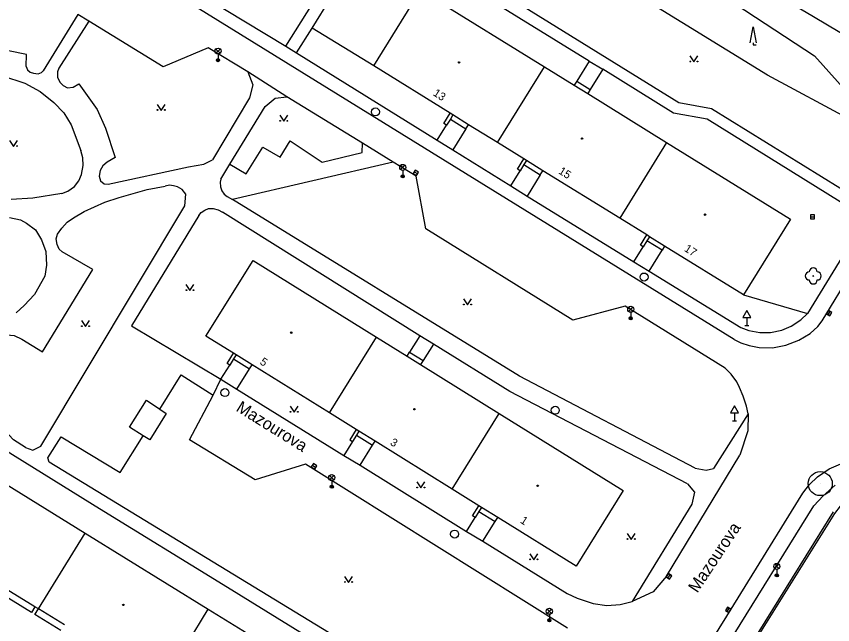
# Model space of a CAD drawing. Extents: x -598341 to -594502, y -1162301 to -1161406.
# Drawn here: x -594705.4 to -594603.5, y -1161636.7 to -1161560.7 of the extents above; entities that cross this region are included whole.
import ezdxf

# ---------------------------------------------------------------- set-up
doc = ezdxf.new("R2010")
doc.units = 0
for name, color, linetype in [('Vrstva 1', 7, 'Continuous'), ('Vrstva 10', 7, 'Continuous'), ('Vrstva 11', 7, 'Continuous'), ('Vrstva 22', 7, 'Continuous'), ('Vrstva 23', 7, 'Continuous'), ('Vrstva 27', 7, 'Continuous'), ('Vrstva 33', 7, 'Continuous'), ('Vrstva 34', 7, 'Continuous'), ('Vrstva 36', 7, 'Continuous'), ('Vrstva 39', 7, 'Continuous'), ('Vrstva 46', 7, 'Continuous'), ('Vrstva 49', 7, 'Continuous'), ('Vrstva 5', 7, 'Continuous'), ('Vrstva 7', 7, 'Continuous')]:
    doc.layers.add(name, color=color, linetype=linetype)

msp = doc.modelspace()

# ---------------------------------------------------------------- linework, layer by layer
at = {"layer": 'Vrstva 1'}
for radius in [1.5, 0.002]:
    msp.add_circle((-594605.04, -1161619.06), radius, dxfattribs=at)
at = {"layer": 'Vrstva 10'}
for p, q in [((-594696.38, -1161561.29), (-594697.74, -1161560.45)), ((-594687.09, -1161567.01), (-594696.38, -1161561.29)), ((-594681.48, -1161564.63), (-594687.09, -1161567.01)), ((-594676.51, -1161567.6), (-594681.48, -1161564.63)), ((-594671.65, -1161570.73), (-594676.51, -1161567.6)), ((-594662.18, -1161576.55), (-594671.65, -1161570.73)), ((-594658.37, -1161578.89), (-594662.18, -1161576.55)), ((-594655.48, -1161580.66), (-594658.37, -1161578.89)), ((-594654.29, -1161587.23), (-594655.48, -1161580.66)), ((-594604.82, -1161598.74), (-594595.14, -1161582.79)), ((-594635.95, -1161598.62), (-594654.29, -1161587.23)), ((-594629.4, -1161596.9), (-594635.95, -1161598.62)), ((-594616.91, -1161604.64), (-594629.4, -1161596.9)), ((-594616.18, -1161605.37), (-594616.91, -1161604.64)), ((-594615.45, -1161606.33), (-594616.18, -1161605.37)), ((-594680.83, -1161608.02), (-594679.87, -1161606.02)), ((-594679.87, -1161606.02), (-594677.89, -1161607.27)), ((-594615.13, -1161607.04), (-594615.45, -1161606.33)), ((-594677.89, -1161607.27), (-594664.52, -1161615.53)), ((-594614.66, -1161608.13), (-594615.13, -1161607.04)), ((-594683.79, -1161613.59), (-594680.83, -1161608.02)), ((-594614.27, -1161609.37), (-594614.66, -1161608.13)), ((-594614.06, -1161610.36), (-594614.27, -1161609.37)), ((-594675.6, -1161618.6), (-594683.79, -1161613.59)), ((-594664.52, -1161615.53), (-594662.5, -1161616.77)), ((-594624.25, -1161630.61), (-594615.09, -1161615.52)), ((-594669.31, -1161616.61), (-594675.6, -1161618.6)), ((-594636.59, -1161637.1), (-594669.31, -1161616.61)), ((-594662.5, -1161616.77), (-594649.2, -1161625.02)), ((-594649.2, -1161625.02), (-594647.16, -1161626.26)), ((-594647.16, -1161626.26), (-594636.63, -1161632.77)), ((-594636.63, -1161632.77), (-594635.38, -1161633.37)), ((-594635.38, -1161633.37), (-594633.41, -1161634.04)), ((-594633.41, -1161634.04), (-594631.67, -1161634.27)), ((-594631.67, -1161634.27), (-594630.04, -1161634.16)), ((-594630.04, -1161634.16), (-594628.54, -1161633.77))]:
    msp.add_line(p, q, dxfattribs=at)
for points in [[(-594615.8, -1161601.07), (-594662.39, -1161572.26), (-594719.72, -1161536.81), (-594769.96, -1161505.71), (-594771.32, -1161504.52)], [(-594650.57, -1161533.78), (-594635.46, -1161543.14), (-594620.79, -1161551.86), (-594605.87, -1161560.69), (-594596.23, -1161566.45)], [(-594615.8, -1161601.07), (-594614.95, -1161601.46), (-594613.92, -1161601.81), (-594612.66, -1161602.06), (-594611.02, -1161602.09), (-594609.32, -1161601.78), (-594607.72, -1161601.15), (-594606.32, -1161600.29), (-594605.36, -1161599.42), (-594604.82, -1161598.74)], [(-594614.06, -1161610.36), (-594614.1, -1161612.47), (-594615.09, -1161615.52)], [(-594607.21, -1161620.27), (-594606.37, -1161619.15), (-594605.39, -1161618.21), (-594603.92, -1161617.19), (-594602.48, -1161616.6), (-594600.98, -1161616.25), (-594599.3, -1161616.14), (-594597.41, -1161616.49), (-594596.39, -1161616.88), (-594595.47, -1161617.34)], [(-594643.03, -1161677.94), (-594635.6, -1161665.99), (-594616.72, -1161635.63), (-594607.21, -1161620.27)], [(-594624.25, -1161630.61), (-594625.92, -1161632.58), (-594628.54, -1161633.77)]]:
    msp.add_lwpolyline(points, dxfattribs=at)
at = {"layer": 'Vrstva 11'}
for p, q in [((-594671.79, -1161564.42), (-594662.94, -1161550.35)), ((-594633.91, -1161566.29), (-594659.45, -1161550.47)), ((-594668.5, -1161562.18), (-594661.65, -1161551.17)), ((-594687.86, -1161554.66), (-594671.79, -1161564.42)), ((-594697.74, -1161560.45), (-594702.09, -1161567.51)), ((-594696.38, -1161561.29), (-594700.1, -1161567.15)), ((-594670.42, -1161565.26), (-594668.5, -1161562.18)), ((-594660.8, -1161566.89), (-594668.5, -1161562.18)), ((-594671.79, -1161564.42), (-594670.42, -1161565.26)), ((-594670.42, -1161565.26), (-594652.87, -1161576.17)), ((-594633.91, -1161566.29), (-594635.45, -1161568.78)), ((-594633.91, -1161566.29), (-594632.2, -1161567.3)), ((-594632.2, -1161567.3), (-594633.76, -1161569.83)), ((-594635.45, -1161568.78), (-594635.77, -1161569.29)), ((-594635.45, -1161568.78), (-594633.76, -1161569.83)), ((-594633.76, -1161569.83), (-594634.08, -1161570.34)), ((-594678.76, -1161579.17), (-594674.35, -1161571.94)), ((-594650.91, -1161573.01), (-594651.23, -1161573.52)), ((-594698.56, -1161574.26), (-594697.36, -1161577.45)), ((-594651.23, -1161573.52), (-594651.7, -1161574.28)), ((-594651.23, -1161573.52), (-594649.28, -1161574.73)), ((-594649.28, -1161574.73), (-594648.96, -1161574.22)), ((-594652.87, -1161576.17), (-594651.7, -1161574.28)), ((-594649.28, -1161574.73), (-594650.92, -1161577.38)), ((-594652.87, -1161576.17), (-594650.92, -1161577.38)), ((-594650.92, -1161577.38), (-594643.68, -1161581.86)), ((-594679.9, -1161581.04), (-594678.76, -1161579.17)), ((-594658.37, -1161578.89), (-594678.43, -1161583.58)), ((-594642.04, -1161579.21), (-594642.51, -1161579.98)), ((-594641.72, -1161578.7), (-594642.04, -1161579.21)), ((-594642.04, -1161579.21), (-594640, -1161580.48)), ((-594643.68, -1161581.86), (-594642.51, -1161579.98)), ((-594640, -1161580.48), (-594639.68, -1161579.97)), ((-594640, -1161580.48), (-594641.64, -1161583.13)), ((-594643.68, -1161581.86), (-594641.64, -1161583.13)), ((-594641.64, -1161583.13), (-594628.32, -1161591.35)), ((-594655.04, -1161600.58), (-594679.67, -1161585.16)), ((-594599.93, -1161586.82), (-594606.65, -1161597.8)), ((-594626.37, -1161588.21), (-594626.69, -1161588.72)), ((-594628.32, -1161591.35), (-594627.16, -1161589.48)), ((-594626.69, -1161588.72), (-594627.16, -1161589.48)), ((-594624.8, -1161589.89), (-594626.69, -1161588.72)), ((-594624.48, -1161589.38), (-594624.8, -1161589.89)), ((-594626.42, -1161592.51), (-594624.8, -1161589.89)), ((-594628.32, -1161591.35), (-594626.42, -1161592.51)), ((-594626.42, -1161592.51), (-594614.95, -1161599.56)), ((-594614.61, -1161595.49), (-594606.65, -1161597.8)), ((-594655.04, -1161600.58), (-594656.32, -1161602.63)), ((-594653.35, -1161601.63), (-594655.04, -1161600.58)), ((-594653.35, -1161601.63), (-594654.63, -1161603.68)), ((-594656.63, -1161603.14), (-594656.32, -1161602.63)), ((-594656.32, -1161602.63), (-594654.63, -1161603.68)), ((-594678.3, -1161603.49), (-594678.77, -1161604.26)), ((-594677.98, -1161602.98), (-594678.3, -1161603.49)), ((-594678.3, -1161603.49), (-594676.31, -1161604.73)), ((-594654.63, -1161603.68), (-594654.94, -1161604.19)), ((-594679.87, -1161606.02), (-594678.77, -1161604.26)), ((-594677.89, -1161607.27), (-594676.31, -1161604.73)), ((-594676.31, -1161604.73), (-594675.99, -1161604.22)), ((-594614.06, -1161610.36), (-594618.37, -1161617.18)), ((-594662.64, -1161612.51), (-594662.96, -1161613.02)), ((-594663.44, -1161613.79), (-594664.52, -1161615.53)), ((-594662.96, -1161613.02), (-594663.44, -1161613.79)), ((-594662.96, -1161613.02), (-594660.95, -1161614.27)), ((-594660.95, -1161614.27), (-594660.63, -1161613.76)), ((-594662.5, -1161616.77), (-594660.95, -1161614.27)), ((-594603.17, -1161619.26), (-594604.69, -1161620.57)), ((-594604.69, -1161620.57), (-594605.85, -1161621.82)), ((-594647.34, -1161622.03), (-594647.66, -1161622.54)), ((-594629.19, -1161659.47), (-594605.85, -1161621.82)), ((-594621.09, -1161621.63), (-594628.54, -1161633.77)), ((-594647.66, -1161622.54), (-594648.13, -1161623.3)), ((-594647.66, -1161622.54), (-594645.63, -1161623.8)), ((-594649.2, -1161625.02), (-594648.13, -1161623.3)), ((-594647.16, -1161626.26), (-594645.63, -1161623.8)), ((-594645.63, -1161623.8), (-594645.31, -1161623.29)), ((-594703.12, -1161634.44), (-594709.42, -1161630.56)), ((-594699.43, -1161636.71), (-594702.67, -1161634.71))]:
    msp.add_line(p, q, dxfattribs=at)
for points in [[(-594598.15, -1161583.69), (-594598.66, -1161583.87), (-594599.29, -1161583.9), (-594600.32, -1161583.57), (-594618.64, -1161572.24), (-594622.7, -1161571.51), (-594660.44, -1161548.1), (-594663.64, -1161546.13)], [(-594704.2, -1161566.94), (-594704.14, -1161565.46), (-594708.88, -1161564.48), (-594711.39, -1161564.42), (-594714.58, -1161564.68), (-594714.53, -1161565.54)], [(-594704.2, -1161566.94), (-594704.02, -1161567.39), (-594703.68, -1161567.66), (-594703.27, -1161567.79), (-594702.68, -1161567.85), (-594702.29, -1161567.7), (-594702.09, -1161567.51)], [(-594709.36, -1161567.77), (-594707.17, -1161568.1), (-594704.38, -1161569.05), (-594702.46, -1161570.09), (-594700.74, -1161571.46)], [(-594700.1, -1161567.15), (-594700.27, -1161567.64), (-594700.29, -1161568.27), (-594700.01, -1161568.92), (-594699.59, -1161569.34), (-594699.05, -1161569.6), (-594698.31, -1161569.54)], [(-594676.51, -1161567.6), (-594675.9, -1161569.25), (-594676.29, -1161570.88), (-594680.94, -1161578.62)], [(-594601, -1161584.82), (-594619.17, -1161573.55), (-594623.36, -1161572.79), (-594632.2, -1161567.3)], [(-594698.31, -1161569.54), (-594697.6, -1161569.13), (-594695.34, -1161572.31), (-594694.31, -1161574.64), (-594693.09, -1161578.32), (-594694.08, -1161578.89)], [(-594674.35, -1161571.94), (-594673.12, -1161570.9), (-594671.65, -1161570.73)], [(-594700.74, -1161571.46), (-594699.49, -1161572.75), (-594698.56, -1161574.26)], [(-594651.7, -1161574.28), (-594652.04, -1161574.08), (-594651.25, -1161572.8)], [(-594678.76, -1161579.17), (-594676.71, -1161580.35), (-594674.65, -1161577.01), (-594672.48, -1161578.26), (-594671.23, -1161576.24), (-594667.22, -1161578.9), (-594662.26, -1161577.69), (-594662.18, -1161576.55)], [(-594699.75, -1161582.82), (-594698.99, -1161582.53), (-594698.17, -1161581.96), (-594697.63, -1161581.23), (-594697.3, -1161580.44), (-594697.09, -1161579.34), (-594697.11, -1161578.38), (-594697.36, -1161577.45)], [(-594694.08, -1161578.89), (-594694.61, -1161579.36), (-594694.96, -1161579.93), (-594695.1, -1161580.64), (-594694.92, -1161581.24), (-594694.47, -1161581.61), (-594693.95, -1161581.66)], [(-594693.95, -1161581.66), (-594683.92, -1161579.49), (-594682, -1161579.15), (-594680.94, -1161578.62)], [(-594642.51, -1161579.98), (-594642.85, -1161579.76), (-594642.06, -1161578.49)], [(-594679.9, -1161581.04), (-594679.99, -1161581.4), (-594679.95, -1161581.98), (-594679.76, -1161582.49), (-594679.47, -1161582.91), (-594679.1, -1161583.21), (-594678.43, -1161583.58)], [(-594692.59, -1161583.3), (-594689.08, -1161582.32), (-594686.86, -1161581.9)], [(-594684.71, -1161582.33), (-594685.28, -1161582), (-594685.82, -1161581.86), (-594686.31, -1161581.79), (-594686.86, -1161581.9)], [(-594684.39, -1161584.37), (-594684.28, -1161582.91), (-594684.71, -1161582.33)], [(-594699.75, -1161582.82), (-594703.35, -1161583.4), (-594706.08, -1161583.58)], [(-594699.69, -1161590.11), (-594700.09, -1161589.75), (-594700.33, -1161589.2), (-594700.44, -1161588.49), (-594700.3, -1161587.88), (-594699.74, -1161587.14), (-594699.06, -1161586.41), (-594698.29, -1161585.84), (-594696.97, -1161585.08), (-594694.38, -1161583.9), (-594692.59, -1161583.3)], [(-594704.28, -1161614.56), (-594703.38, -1161614.86), (-594702.36, -1161614.37), (-594684.39, -1161584.37)], [(-594620.64, -1161617.11), (-594642.59, -1161605.65), (-594678.43, -1161583.58)], [(-594682.65, -1161585.57), (-594682.34, -1161585.18), (-594681.9, -1161584.89), (-594681.41, -1161584.71), (-594680.83, -1161584.68), (-594680.22, -1161584.85), (-594679.67, -1161585.16)], [(-594706.26, -1161585.8), (-594704.9, -1161586.12), (-594704.15, -1161586.52), (-594703.02, -1161587.37), (-594702.29, -1161588.61), (-594701.73, -1161590.06), (-594701.66, -1161591.77), (-594701.87, -1161593.13), (-594703.16, -1161595.43), (-594704.45, -1161596.8), (-594705.46, -1161597.71)], [(-594682.65, -1161585.57), (-594691.06, -1161599.36), (-594679.87, -1161606.02)], [(-594627.16, -1161589.48), (-594627.5, -1161589.27), (-594626.71, -1161588)], [(-594704.73, -1161601.03), (-594702.15, -1161602.58), (-594695.86, -1161592.3), (-594699.69, -1161590.11)], [(-594614.95, -1161599.56), (-594613.94, -1161599.94), (-594612.59, -1161600.2), (-594611.26, -1161600.17), (-594609.84, -1161599.89), (-594608.69, -1161599.4), (-594607.48, -1161598.59), (-594606.65, -1161597.8)], [(-594707.18, -1161600.52), (-594706.62, -1161600.47), (-594705.68, -1161600.57), (-594704.73, -1161601.03)], [(-594621.61, -1161619.07), (-594643.82, -1161607.55), (-594653.35, -1161601.63)], [(-594678.77, -1161604.26), (-594679.11, -1161604.04), (-594678.32, -1161602.77)], [(-594725.88, -1161603.11), (-594710.45, -1161612.63), (-594695.02, -1161622.15)], [(-594687.51, -1161609.74), (-594684.85, -1161605.48), (-594680.83, -1161608.02)], [(-594689.6, -1161613.07), (-594691.31, -1161612), (-594689.18, -1161608.63), (-594687.51, -1161609.74)], [(-594687.51, -1161609.74), (-594686.7, -1161610.29), (-594688.77, -1161613.59), (-594689.6, -1161613.07)], [(-594704.28, -1161614.56), (-594705.76, -1161613.59), (-594708.56, -1161610.63)], [(-594662.98, -1161612.3), (-594663.78, -1161613.58), (-594663.44, -1161613.79)], [(-594641.58, -1161652.81), (-594701.33, -1161616.37), (-594701.5, -1161615.85), (-594699.81, -1161613.21), (-594692.47, -1161617.66), (-594689.6, -1161613.07)], [(-594620.64, -1161617.11), (-594619.28, -1161617.37), (-594618.37, -1161617.18)], [(-594621.61, -1161619.07), (-594620.76, -1161620.11), (-594621.09, -1161621.63)], [(-594695.02, -1161622.15), (-594679.6, -1161631.67), (-594664.17, -1161641.18), (-594648.67, -1161650.75), (-594642.7, -1161654.64)], [(-594648.13, -1161623.3), (-594648.47, -1161623.09), (-594647.68, -1161621.82)]]:
    msp.add_lwpolyline(points, dxfattribs=at)
at = {"layer": 'Vrstva 22'}
msp.add_circle((-594605.91, -1161593.12), 0.05, dxfattribs=at)
for centre, start, end in [((-594605.91, -1161592.62), 0, 180), ((-594606.41, -1161593.12), 90, 270), ((-594605.91, -1161593.62), 180, 0), ((-594605.41, -1161593.12), 270, 90)]:
    msp.add_arc(centre, 0.5, start, end, dxfattribs=at)
at = {"layer": 'Vrstva 23'}
for p, q in [((-594611.62, -1161568.04), (-594638.64, -1161551.4)), ((-594622.62, -1161554.52), (-594605.77, -1161565.62)), ((-594605.77, -1161565.62), (-594596.18, -1161576.38)), ((-594596.18, -1161576.38), (-594611.62, -1161568.04))]:
    msp.add_line(p, q, dxfattribs=at)
at = {"layer": 'Vrstva 27'}
for p, q in [((-594655.75, -1161580.12), (-594655.31, -1161580.36)), ((-594606.24, -1161585.75), (-594605.74, -1161585.75)), ((-594604.05, -1161597.97), (-594603.79, -1161597.55)), ((-594668.46, -1161616.77), (-594668.04, -1161617.03)), ((-594624.07, -1161630.85), (-594623.77, -1161630.45)), ((-594616.68, -1161635.02), (-594616.42, -1161634.6))]:
    msp.add_line(p, q, dxfattribs=at)
for points in [[(-594655.87, -1161580.33), (-594655.44, -1161580.58), (-594655.19, -1161580.15), (-594655.62, -1161579.9)], [(-594606.24, -1161586), (-594605.74, -1161586), (-594605.74, -1161585.5), (-594606.24, -1161585.5)], [(-594603.84, -1161598.1), (-594603.58, -1161597.68), (-594604, -1161597.42), (-594604.27, -1161597.84)], [(-594668.59, -1161616.98), (-594668.17, -1161617.25), (-594667.91, -1161616.82), (-594668.33, -1161616.55)], [(-594623.86, -1161631), (-594623.57, -1161630.59), (-594623.97, -1161630.3), (-594624.27, -1161630.71)], [(-594616.46, -1161635.15), (-594616.21, -1161634.73), (-594616.64, -1161634.47), (-594616.89, -1161634.9)]]:
    msp.add_lwpolyline(points, close=True, dxfattribs=at)
for centre in [(-594660.58, -1161572.62), (-594627.04, -1161593.25), (-594679.38, -1161607.69), (-594638.13, -1161609.89), (-594650.7, -1161625.37)]:
    msp.add_circle(centre, 0.5, dxfattribs=at)
at = {"layer": 'Vrstva 33'}
for p, q in [((-594680.51, -1161565.3), (-594679.97, -1161564.77)), ((-594680.51, -1161564.77), (-594679.97, -1161565.3)), ((-594680.24, -1161565.41), (-594680.24, -1161566.16)), ((-594657.45, -1161579.82), (-594656.92, -1161579.29)), ((-594657.45, -1161579.29), (-594656.92, -1161579.82)), ((-594657.18, -1161579.93), (-594657.18, -1161580.68)), ((-594628.97, -1161597.54), (-594628.45, -1161597.01)), ((-594628.97, -1161597.01), (-594628.45, -1161597.54)), ((-594628.71, -1161597.65), (-594628.71, -1161598.4)), ((-594666.31, -1161618.58), (-594665.78, -1161618.05)), ((-594666.31, -1161618.05), (-594665.78, -1161618.58)), ((-594666.04, -1161618.69), (-594666.04, -1161619.44)), ((-594610.73, -1161629.66), (-594610.2, -1161629.13)), ((-594610.73, -1161629.13), (-594610.2, -1161629.66)), ((-594610.47, -1161629.77), (-594610.47, -1161630.52)), ((-594639.14, -1161635.26), (-594638.6, -1161634.73)), ((-594639.14, -1161634.73), (-594638.6, -1161635.26)), ((-594638.87, -1161635.37), (-594638.87, -1161636.12))]:
    msp.add_line(p, q, dxfattribs=at)
for centre, radius in [((-594680.24, -1161565.03), 0.375), ((-594680.24, -1161566.16), 0.2), ((-594680.24, -1161566.16), 0.145), ((-594680.24, -1161566.16), 0.0876), ((-594657.18, -1161579.55), 0.375), ((-594657.18, -1161580.68), 0.2), ((-594657.18, -1161580.68), 0.145), ((-594657.18, -1161580.68), 0.0876), ((-594628.71, -1161597.28), 0.375), ((-594628.71, -1161598.4), 0.2), ((-594628.71, -1161598.4), 0.145), ((-594628.71, -1161598.4), 0.0876), ((-594666.04, -1161618.31), 0.375), ((-594666.04, -1161619.44), 0.2), ((-594666.04, -1161619.44), 0.145), ((-594666.04, -1161619.44), 0.0876), ((-594610.47, -1161629.4), 0.375), ((-594610.47, -1161630.52), 0.2), ((-594610.47, -1161630.52), 0.145), ((-594610.47, -1161630.52), 0.0876), ((-594638.87, -1161635), 0.375), ((-594638.87, -1161636.12), 0.2), ((-594638.87, -1161636.12), 0.145), ((-594638.87, -1161636.12), 0.0876)]:
    msp.add_circle(centre, radius, dxfattribs=at)
at = {"layer": 'Vrstva 34'}
for p, q in [((-594614.2, -1161598.29), (-594614.2, -1161599.31)), ((-594614.45, -1161599.31), (-594613.95, -1161599.31)), ((-594615.76, -1161610.21), (-594615.76, -1161611.23)), ((-594616.01, -1161611.23), (-594615.51, -1161611.23))]:
    msp.add_line(p, q, dxfattribs=at)
for points in [[(-594614.7, -1161598.29), (-594613.7, -1161598.29), (-594614.2, -1161597.43)], [(-594616.26, -1161610.21), (-594615.26, -1161610.21), (-594615.76, -1161609.35)]]:
    msp.add_lwpolyline(points, close=True, dxfattribs=at)
at = {"layer": 'Vrstva 36'}
for points in [[(-594613.78, -1161564), (-594613.4, -1161562), (-594613.03, -1161564)], [(-594613.4, -1161564), (-594613.4, -1161564.25), (-594613.03, -1161564.25)], [(-594621.31, -1161565.63), (-594620.81, -1161566.38), (-594620.31, -1161565.63)], [(-594687.84, -1161571.68), (-594687.34, -1161572.43), (-594686.84, -1161571.68)], [(-594672.54, -1161573.03), (-594672.04, -1161573.78), (-594671.54, -1161573.03)], [(-594706.29, -1161576.18), (-594705.79, -1161576.93), (-594705.29, -1161576.18)], [(-594684.24, -1161594.19), (-594683.74, -1161594.94), (-594683.24, -1161594.19)], [(-594649.59, -1161595.99), (-594649.09, -1161596.74), (-594648.59, -1161595.99)], [(-594697.29, -1161598.69), (-594696.79, -1161599.44), (-594696.29, -1161598.69)], [(-594671.23, -1161609.38), (-594670.73, -1161610.13), (-594670.23, -1161609.38)], [(-594655.42, -1161618.83), (-594654.92, -1161619.58), (-594654.42, -1161618.83)], [(-594629.15, -1161625.28), (-594628.65, -1161626.03), (-594628.15, -1161625.28)], [(-594641.3, -1161627.81), (-594640.8, -1161628.56), (-594640.3, -1161627.81)], [(-594664.44, -1161630.65), (-594663.94, -1161631.4), (-594663.44, -1161630.65)]]:
    msp.add_lwpolyline(points, dxfattribs=at)
for centre in [(-594621.26, -1161566.33), (-594620.36, -1161566.33), (-594687.79, -1161572.38), (-594686.89, -1161572.38), (-594672.49, -1161573.73), (-594671.59, -1161573.73), (-594705.34, -1161576.88), (-594684.19, -1161594.89), (-594683.29, -1161594.89), (-594649.54, -1161596.69), (-594648.64, -1161596.69), (-594697.24, -1161599.39), (-594696.34, -1161599.39), (-594671.18, -1161610.08), (-594670.28, -1161610.08), (-594655.37, -1161619.53), (-594654.47, -1161619.53), (-594629.1, -1161625.98), (-594628.2, -1161625.98), (-594641.25, -1161628.51), (-594640.35, -1161628.51), (-594664.39, -1161631.35), (-594663.49, -1161631.35)]:
    msp.add_circle(centre, 0.05, dxfattribs=at)
at = {"layer": 'Vrstva 39'}
for centre, radius in [((-594650.14, -1161566.44), 0.09), ((-594650.14, -1161566.44), 0.0398), ((-594634.78, -1161575.95), 0.09), ((-594634.78, -1161575.95), 0.0398), ((-594619.42, -1161585.46), 0.09), ((-594619.42, -1161585.46), 0.0398), ((-594671.1, -1161600.2), 0.09), ((-594671.1, -1161600.2), 0.0398), ((-594655.72, -1161609.76), 0.09), ((-594655.72, -1161609.76), 0.0398), ((-594640.33, -1161619.33), 0.09), ((-594640.33, -1161619.33), 0.0398), ((-594692.06, -1161634.21), 0.09), ((-594692.06, -1161634.21), 0.0398)]:
    msp.add_circle(centre, radius, dxfattribs=at)
at = {"layer": 'Vrstva 5'}
for p, q in [((-594660.8, -1161566.89), (-594654.93, -1161557.42)), ((-594654.93, -1161557.42), (-594639.48, -1161566.99)), ((-594651.25, -1161572.8), (-594660.8, -1161566.89)), ((-594645.35, -1161576.46), (-594639.48, -1161566.99)), ((-594639.48, -1161566.99), (-594635.77, -1161569.29)), ((-594635.77, -1161569.29), (-594634.08, -1161570.34)), ((-594634.08, -1161570.34), (-594624.22, -1161576.44)), ((-594650.91, -1161573.01), (-594651.25, -1161572.8)), ((-594648.96, -1161574.22), (-594650.91, -1161573.01)), ((-594645.35, -1161576.46), (-594648.96, -1161574.22)), ((-594642.06, -1161578.49), (-594645.35, -1161576.46)), ((-594624.22, -1161576.44), (-594630.08, -1161585.91)), ((-594624.22, -1161576.44), (-594608.75, -1161586.03)), ((-594641.72, -1161578.7), (-594642.06, -1161578.49)), ((-594639.68, -1161579.97), (-594641.72, -1161578.7)), ((-594630.08, -1161585.91), (-594639.68, -1161579.97)), ((-594626.71, -1161588), (-594630.08, -1161585.91)), ((-594608.75, -1161586.03), (-594614.61, -1161595.49)), ((-594626.37, -1161588.21), (-594626.71, -1161588)), ((-594624.48, -1161589.38), (-594626.37, -1161588.21)), ((-594614.61, -1161595.49), (-594624.48, -1161589.38)), ((-594681.75, -1161600.64), (-594675.87, -1161591.18)), ((-594675.87, -1161591.18), (-594660.45, -1161600.76)), ((-594678.32, -1161602.77), (-594681.75, -1161600.64)), ((-594666.33, -1161610.22), (-594660.45, -1161600.76)), ((-594660.45, -1161600.76), (-594656.63, -1161603.14)), ((-594677.98, -1161602.98), (-594678.32, -1161602.77)), ((-594675.99, -1161604.22), (-594677.98, -1161602.98)), ((-594656.63, -1161603.14), (-594654.94, -1161604.19)), ((-594666.33, -1161610.22), (-594675.99, -1161604.22)), ((-594654.94, -1161604.19), (-594645.15, -1161610.28)), ((-594662.98, -1161612.3), (-594666.33, -1161610.22)), ((-594650.99, -1161619.76), (-594645.15, -1161610.28)), ((-594645.15, -1161610.28), (-594629.63, -1161619.92)), ((-594662.64, -1161612.51), (-594662.98, -1161612.3)), ((-594660.63, -1161613.76), (-594662.64, -1161612.51)), ((-594650.99, -1161619.76), (-594660.63, -1161613.76)), ((-594712.21, -1161615.74), (-594696.83, -1161625.23)), ((-594647.68, -1161621.82), (-594650.99, -1161619.76)), ((-594629.63, -1161619.92), (-594635.51, -1161629.38)), ((-594647.34, -1161622.03), (-594647.68, -1161621.82)), ((-594645.31, -1161623.29), (-594647.34, -1161622.03)), ((-594635.51, -1161629.38), (-594645.31, -1161623.29)), ((-594702.67, -1161634.71), (-594696.83, -1161625.23)), ((-594696.83, -1161625.23), (-594681.45, -1161634.73)), ((-594703.55, -1161635.14), (-594709.85, -1161631.26)), ((-594703.12, -1161634.44), (-594703.55, -1161635.14)), ((-594702.67, -1161634.71), (-594703.12, -1161634.44)), ((-594703.1, -1161635.42), (-594702.67, -1161634.71)), ((-594699.86, -1161637.41), (-594703.1, -1161635.42)), ((-594687.24, -1161644.21), (-594681.45, -1161634.73)), ((-594681.45, -1161634.73), (-594666.07, -1161644.22))]:
    msp.add_line(p, q, dxfattribs=at)
at = {"layer": 'Vrstva 7'}
msp.add_line((-594603.44, -1161622.58), (-594626.78, -1161660.17), dxfattribs=at)
msp.add_lwpolyline([(-594620.89, -1161651.09), (-594603.21, -1161622.77), (-594602.52, -1161621.88)], dxfattribs=at)

# ---------------------------------------------------------------- texts
at = {"layer": 'Vrstva 46'}
for s, rotation, p in [('13', 326.62, (-594653.47, -1161570.49)), ('15', 327.98, (-594637.81, -1161580.26)), ('17', 327.42, (-594622.11, -1161589.94)), ('5', 327.25, (-594675.09, -1161604.07)), ('3', 328.23, (-594658.83, -1161614.15)), ('1', 326.97, (-594642.58, -1161623.89))]:
    msp.add_text(s, height=1, rotation=rotation, dxfattribs=at).set_placement(p)
at = {"layer": 'Vrstva 49'}
for rotation, p in [(328.14, (-594678.1, -1161609.91)), (56.4, (-594620.39, -1161632.8))]:
    msp.add_text('Mazourova', height=1.5, rotation=rotation, dxfattribs=at).set_placement(p)

doc.saveas('drawing.dxf')
